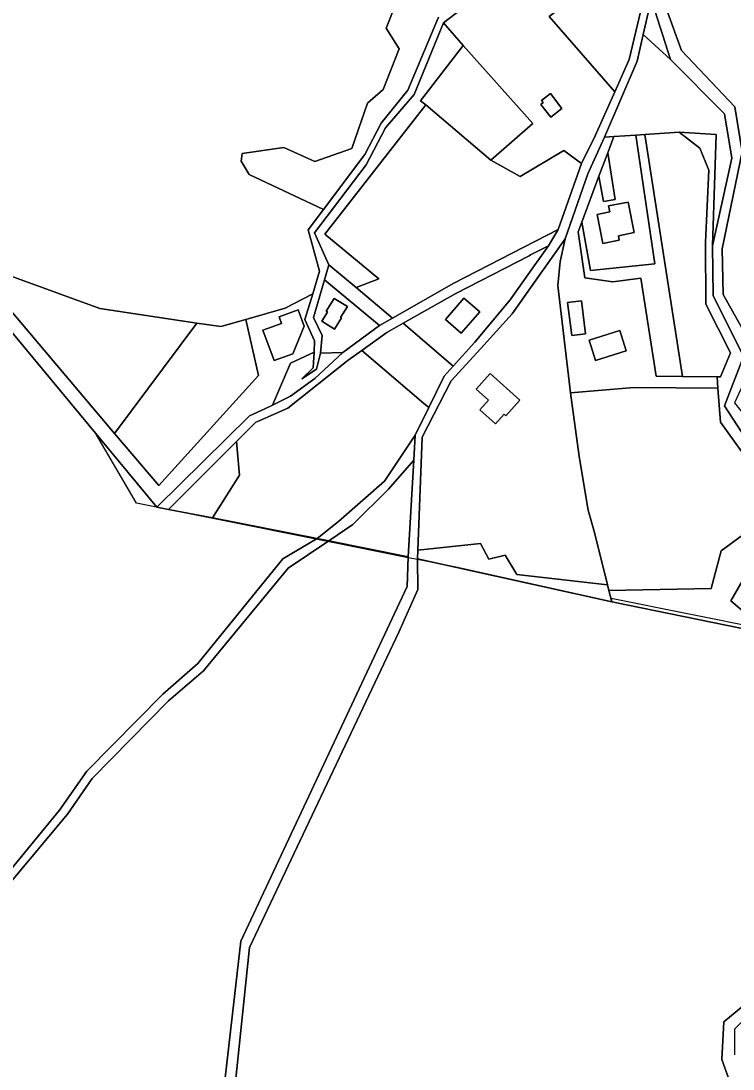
# Model space of a CAD drawing. Extents: x -477304 to -465429, y -1159113 to -1149210.
# Drawn here: x -474345.1 to -474089.5, y -1156273.9 to -1155897.7 of the extents above; entities that cross this region are included whole.
import ezdxf

# ---------------------------------------------------------------- set-up
doc = ezdxf.new("R2010")
doc.units = 0
for name, color, linetype in [('BPEJ_s', 7, 'Continuous'), ('orna_s', 7, 'Continuous'), ('ostatni_s', 7, 'Continuous'), ('PUPFL_s', 7, 'Continuous'), ('trav_porost_s', 7, 'Continuous'), ('voda_s', 7, 'Continuous'), ('zahrada_s', 7, 'Continuous')]:
    doc.layers.add(name, color=color, linetype=linetype)

msp = doc.modelspace()

# ---------------------------------------------------------------- linework, layer by layer
at = {"layer": 'BPEJ_s'}
msp.add_lwpolyline([(-474078.42, -1156116.06), (-474133.32, -1156105.02), (-474133.02, -1156106.15), (-474188.43, -1156093.93), (-474202.77, -1156091.05), (-474204.12, -1156090.77), (-474206.11, -1156090.37), (-474235.05, -1156084.55), (-474239.27, -1156083.7), (-474303.67, -1156070.75), (-474318.51, -1156045.42), (-474372.17, -1155980.73)], dxfattribs=at)
msp.add_lwpolyline([(-474078.42, -1156116.06), (-474133.32, -1156105.02), (-474133.02, -1156106.15), (-474188.43, -1156093.93), (-474202.77, -1156091.05), (-474204.12, -1156090.77), (-474206.11, -1156090.37), (-474235.05, -1156084.55), (-474239.27, -1156083.7), (-474303.67, -1156070.75), (-474318.51, -1156045.42), (-474372.17, -1155980.73)], dxfattribs=at)
at = {"layer": 'orna_s'}
for points in [[(-474099.26, -1155999.29), (-474090.47, -1156016.76), (-474094.08, -1156025.42), (-474095.26, -1156025.41), (-474107.67, -1156025.29), (-474121.14, -1155938.42), (-474108.81, -1155937.64), (-474101.46, -1155943.37), (-474098.2, -1155951.17), (-474099.36, -1155977.03)], [(-474311.51, -1156045.73), (-474281.98, -1156006.1), (-474273.39, -1156007.38), (-474264.4, -1156004.79), (-474259.79, -1156024.93), (-474295.63, -1156064.39)], [(-474093.83, -1156087.85), (-474097.37, -1156101.4), (-474134.07, -1156102.13), (-474134.57, -1156100.14), (-474139.26, -1156081.36), (-474141.55, -1156073.25), (-474144.72, -1156054.05), (-474147.81, -1156031.17), (-474125.17, -1156029.22), (-474095, -1156029.46), (-474093.99, -1156041.67), (-474081.49, -1156059.16), (-474080.26, -1156077.96)]]:
    msp.add_lwpolyline(points, close=True, dxfattribs=at)
at = {"layer": 'ostatni_s'}
for points in [[(-474117.63, -1155893.86), (-474111.91, -1155911.52), (-474121.74, -1155902.57), (-474118.85, -1155889.96), (-474120.3, -1155868.6), (-474116.43, -1155844.36), (-474114.78, -1155843.46), (-474115.36, -1155867.25)], [(-474074.59, -1155944.85), (-474086.25, -1155944.64), (-474088.88, -1155928.48), (-474108.08, -1155908.22), (-474113.38, -1155893.43), (-474110.96, -1155866.77), (-474110.05, -1155846.38), (-474104.91, -1155846.29), (-474085.68, -1155845.94)], [(-474126.77, -1155911.53), (-474132, -1155923.05), (-474155.47, -1155896.02), (-474144.97, -1155888.1), (-474138.64, -1155883.32), (-474133.08, -1155879.13), (-474130.7, -1155877.33), (-474123.76, -1155867.22), (-474122.01, -1155891.42)], [(-474158.25, -1155926.24), (-474155.03, -1155923.76), (-474150.93, -1155929.07), (-474154.98, -1155932.2), (-474158.51, -1155927.62), (-474157.68, -1155926.98)], [(-474094.08, -1156025.42), (-474090.47, -1156016.76), (-474099.26, -1155999.29), (-474099.36, -1155977.03), (-474098.2, -1155951.17), (-474101.46, -1155943.37), (-474108.81, -1155937.64), (-474095.63, -1155938.41), (-474096.85, -1155978.38), (-474096.66, -1155996.19), (-474085.74, -1156018.14), (-474092.55, -1156035.86), (-474069.92, -1156070.63), (-474090.35, -1156105.89), (-474076.32, -1156117.85), (-474133.02, -1156106.15), (-474134.07, -1156102.13), (-474097.37, -1156101.4), (-474093.83, -1156087.85), (-474080.26, -1156077.96), (-474081.49, -1156059.16), (-474093.99, -1156041.67), (-474095, -1156029.46), (-474095.26, -1156025.41)], [(-474131.81, -1155961.78), (-474136.01, -1155962.45), (-474137.64, -1155953.37), (-474134.5, -1155944.97)], [(-474127.12, -1155962.66), (-474124.99, -1155973.65), (-474130.65, -1155974.75), (-474130.34, -1155976.36), (-474136.29, -1155977.51), (-474138.33, -1155967.1), (-474133.76, -1155966.22), (-474134.19, -1155964.03)], [(-474211.72, -1156004.35), (-474189.76, -1155991.84), (-474152.29, -1155972.51), (-474155.78, -1155978.35), (-474162.2, -1155981.66), (-474162.74, -1155981.94), (-474188.99, -1155995.46), (-474207.91, -1156006.21), (-474213.76, -1156009.53), (-474222.71, -1156015.95), (-474227.62, -1156019.47), (-474249.3, -1156036.63), (-474259.63, -1156041.21), (-474260.77, -1156041.72), (-474267.69, -1156048.63), (-474292.09, -1156073.03), (-474296.29, -1156072.21), (-474263.03, -1156039.48), (-474257.62, -1156036.96), (-474254.78, -1156035.63), (-474248.4, -1156032.35), (-474239.64, -1156025.97), (-474229.63, -1156016.66), (-474216.45, -1156007.05)], [(-474230.37, -1156004.11), (-474230.11, -1156004.27), (-474232.56, -1156008.26), (-474237.09, -1156005.47), (-474235.05, -1156002.15), (-474235.56, -1156001.83), (-474232.74, -1155997.25), (-474227.96, -1156000.18)], [(-474192.78, -1156004.85), (-474186.1, -1155997.15), (-474180.45, -1156002.07), (-474187.14, -1156009.77)], [(-474148.93, -1155998.7), (-474143.9, -1155998.08), (-474142.44, -1156009.99), (-474147.4, -1156010.6)], [(-474254.26, -1156019.58), (-474258.24, -1156008.66), (-474251.54, -1156006.22), (-474252.39, -1156003.88), (-474245.58, -1156001.39), (-474243.44, -1156007.26), (-474247.56, -1156017.14)], [(-474127.87, -1156016.12), (-474138.87, -1156019.56), (-474141.17, -1156012.21), (-474130.17, -1156008.77)], [(-474180.38, -1156037.31), (-474177.28, -1156033.85), (-474181.76, -1156029.82), (-474176.73, -1156024.21), (-474166.02, -1156033.8), (-474171.03, -1156039.42), (-474171.69, -1156038.86), (-474174.78, -1156042.32)], [(-474238.79, -1156083.42), (-474231.12, -1156077.31), (-474214.66, -1156062.9), (-474203.56, -1156046.4), (-474204.11, -1156055.35), (-474213.16, -1156065.81), (-474225.94, -1156078.38), (-474234.63, -1156084.27)]]:
    msp.add_lwpolyline(points, close=True, dxfattribs=at)
for points in [[(-474274.31, -1156298.93), (-474266.23, -1156228.06), (-474206.47, -1156100.74), (-474206.1, -1156090.09), (-474204.11, -1156055.35), (-474203.56, -1156046.4), (-474198.7, -1156036.42), (-474193.24, -1156025.24), (-474189.93, -1156021.54), (-474182.24, -1156012.95), (-474169.47, -1155997.78), (-474160.26, -1155984.71), (-474159.91, -1155984.22), (-474155.78, -1155978.35), (-474152.29, -1155972.51), (-474143.96, -1155948.83), (-474138.96, -1155938.94), (-474132, -1155923.05), (-474126.77, -1155911.53), (-474122.01, -1155891.42)], [(-474118.85, -1155889.96), (-474121.74, -1155902.57), (-474123.91, -1155912.07), (-474135.68, -1155939.41), (-474141.6, -1155952.53), (-474149.82, -1155975.84), (-474157.56, -1155986.85), (-474157.91, -1155987.35), (-474168.8, -1156002.84), (-474180.04, -1156015.23), (-474190.71, -1156026.85), (-474201.14, -1156047.13), (-474202.65, -1156087.68), (-474202.77, -1156090.77), (-474202.71, -1156101.81), (-474209.49, -1156117.1), (-474263.12, -1156230.32), (-474270.29, -1156299.09)], [(-474406.97, -1156284.69), (-474385.73, -1156264.08), (-474375.17, -1156243.93), (-474373.46, -1156236.05), (-474351.52, -1156205.66), (-474331.23, -1156180.95), (-474321.41, -1156167.01), (-474294.16, -1156139.39), (-474281.62, -1156128.33), (-474251.16, -1156090.72), (-474238.79, -1156083.42), (-474234.63, -1156084.27), (-474249.25, -1156094.17), (-474279.61, -1156130.98), (-474292.14, -1156141.73), (-474319.5, -1156169.58), (-474328.35, -1156182.39), (-474349.04, -1156207.16), (-474370.95, -1156237.56), (-474372.41, -1156246.71), (-474383.82, -1156266.63), (-474403.52, -1156287.08)]]:
    msp.add_lwpolyline(points, dxfattribs=at)
at = {"layer": 'PUPFL_s'}
for points in [[(-474372.17, -1155980.73), (-474296.29, -1156072.21), (-474292.09, -1156073.03), (-474287.07, -1156074.01), (-474276.4, -1156076.09), (-474238.79, -1156083.42), (-474251.16, -1156090.72), (-474281.62, -1156128.33), (-474294.16, -1156139.39), (-474321.41, -1156167.01), (-474331.23, -1156180.95), (-474351.52, -1156205.66)], [(-474403.52, -1156287.08), (-474383.82, -1156266.63), (-474372.41, -1156246.71), (-474370.95, -1156237.56), (-474349.04, -1156207.16), (-474328.35, -1156182.39), (-474319.5, -1156169.58), (-474292.14, -1156141.73), (-474279.61, -1156130.98), (-474249.25, -1156094.17), (-474234.63, -1156084.27), (-474206.1, -1156090.09), (-474206.47, -1156100.74), (-474266.23, -1156228.06), (-474274.31, -1156298.93)], [(-474270.29, -1156299.09), (-474263.12, -1156230.32), (-474209.49, -1156117.1), (-474202.71, -1156101.81), (-474202.77, -1156090.77), (-474133.02, -1156106.15), (-474076.32, -1156117.85), (-474050.84, -1156171.12), (-474078.05, -1156232.64), (-474083.22, -1156249.04), (-474092.85, -1156257), (-474093.54, -1156270.48), (-474080.51, -1156306.81)]]:
    msp.add_lwpolyline(points, dxfattribs=at)
msp.add_lwpolyline([(-474266.64, -1156060.73), (-474276.4, -1156076.09), (-474287.07, -1156074.01), (-474292.09, -1156073.03), (-474267.69, -1156048.63), (-474267.45, -1156051.44)], close=True, dxfattribs=at)
at = {"layer": 'trav_porost_s'}
for points in [[(-474206.79, -1155882.11), (-474214.04, -1155900.22), (-474209.39, -1155907.71), (-474215.07, -1155922.26), (-474220.69, -1155927.13), (-474226.29, -1155943.45), (-474239.6, -1155948.13), (-474250.72, -1155943.04), (-474265.66, -1155945.2), (-474266.06, -1155947.94), (-474263.19, -1155952.75), (-474236.55, -1155965.39), (-474242.04, -1155972.66), (-474237.9, -1155987.5), (-474240.37, -1155995.62), (-474250.29, -1156000.73), (-474264.4, -1156004.79), (-474273.39, -1156007.38), (-474281.98, -1156006.1), (-474316.85, -1156000.92), (-474361.91, -1155984.48)], [(-474195.27, -1155896.32), (-474206.26, -1155922.54), (-474215.82, -1155934.3), (-474221.65, -1155945.63), (-474236.55, -1155965.39), (-474263.19, -1155952.75), (-474266.06, -1155947.94), (-474265.66, -1155945.2), (-474250.72, -1155943.04), (-474239.6, -1155948.13), (-474226.29, -1155943.45), (-474220.69, -1155927.13), (-474215.07, -1155922.26), (-474209.39, -1155907.71), (-474214.04, -1155900.22), (-474206.79, -1155882.11)]]:
    msp.add_lwpolyline(points, dxfattribs=at)
for points in [[(-474236.04, -1155974.21), (-474216.67, -1155990.28), (-474224.81, -1155993.35), (-474234.56, -1155985.16), (-474239.79, -1155973.71), (-474221.17, -1155949.32), (-474214.24, -1155936.01), (-474204.03, -1155924.07), (-474193.4, -1155898.32), (-474186.44, -1155906.43), (-474201.64, -1155926.28), (-474199.81, -1155927.83)], [(-474161.34, -1155934.47), (-474176.49, -1155947.6), (-474199.81, -1155927.83), (-474201.64, -1155926.28), (-474186.44, -1155906.43)], [(-474224.81, -1155993.35), (-474216.67, -1155990.28), (-474236.04, -1155974.21), (-474199.81, -1155927.83), (-474176.49, -1155947.6), (-474165.88, -1155953.46), (-474150.28, -1155944.15), (-474143.96, -1155948.83), (-474152.29, -1155972.51), (-474189.76, -1155991.84), (-474211.72, -1156004.35)], [(-474117.64, -1155984.85), (-474124.38, -1155938.63), (-474121.14, -1155938.42), (-474107.67, -1156025.29), (-474117.08, -1156025.21), (-474122.56, -1155989.97), (-474132.62, -1155991.29), (-474142.76, -1155989.92), (-474145.09, -1155973.34), (-474143.81, -1155969.9), (-474140.69, -1155987.3)], [(-474141.6, -1155952.53), (-474135.68, -1155939.41), (-474132.34, -1155939.17), (-474134.5, -1155944.97), (-474137.64, -1155953.37), (-474143.81, -1155969.9), (-474145.09, -1155973.34), (-474142.76, -1155989.92), (-474132.62, -1155991.29), (-474122.56, -1155989.97), (-474117.08, -1156025.21), (-474107.67, -1156025.29), (-474095.26, -1156025.41), (-474095, -1156029.46), (-474125.17, -1156029.22), (-474147.81, -1156031.17), (-474152.36, -1155992.58), (-474151.56, -1155984.02), (-474149.82, -1155975.84)], [(-474134.5, -1155944.97), (-474132.34, -1155939.17), (-474124.38, -1155938.63), (-474117.64, -1155984.85), (-474140.69, -1155987.3), (-474143.81, -1155969.9), (-474137.64, -1155953.37), (-474136.01, -1155962.45), (-474131.81, -1155961.78)], [(-474084.29, -1156024.67), (-474080.69, -1156017.86), (-474093.09, -1155995.9), (-474093.46, -1155979.5), (-474086.25, -1155944.64), (-474074.59, -1155944.85), (-474072.31, -1155960.83), (-474073.06, -1155965.82), (-474077.2, -1155975.46), (-474080.32, -1155986.69), (-474080.98, -1155992.5), (-474080.33, -1155999.37), (-474076.18, -1156008.72), (-474067.6, -1156015.73), (-474066.93, -1156022.61), (-474076.61, -1156023.63)], [(-474136.29, -1155977.51), (-474130.34, -1155976.36), (-474130.65, -1155974.75), (-474124.99, -1155973.65), (-474127.12, -1155962.66), (-474134.19, -1155964.03), (-474133.76, -1155966.22), (-474138.33, -1155967.1)], [(-474151.56, -1155984.02), (-474152.36, -1155992.58), (-474147.81, -1156031.17), (-474144.72, -1156054.05), (-474141.55, -1156073.25), (-474139.26, -1156081.36), (-474134.57, -1156100.14), (-474167.1, -1156096.42), (-474171.26, -1156089.42), (-474177.22, -1156090.85), (-474180.15, -1156085.2), (-474202.65, -1156087.68), (-474201.14, -1156047.13), (-474190.71, -1156026.85), (-474180.04, -1156015.23), (-474168.8, -1156002.84), (-474157.91, -1155987.35), (-474157.56, -1155986.85), (-474149.82, -1155975.84)], [(-474182.24, -1156012.95), (-474189.93, -1156021.54), (-474207.91, -1156006.21), (-474188.99, -1155995.46), (-474162.74, -1155981.94), (-474162.2, -1155981.66), (-474155.78, -1155978.35), (-474159.91, -1155984.22), (-474160.26, -1155984.71), (-474169.47, -1155997.78)], [(-474248.39, -1156020.46), (-474253.73, -1156033.14), (-474254.78, -1156035.63), (-474257.62, -1156036.96), (-474263.03, -1156039.48), (-474296.29, -1156072.21), (-474372.17, -1155980.73), (-474364.01, -1155983.71), (-474311.51, -1156045.73), (-474295.63, -1156064.39), (-474259.79, -1156024.93), (-474264.4, -1156004.79), (-474250.29, -1156000.73), (-474240.37, -1155995.62), (-474243.2, -1156004.89), (-474239.74, -1156012.49), (-474239.83, -1156016.58)], [(-474316.85, -1156000.92), (-474281.98, -1156006.1), (-474311.51, -1156045.73), (-474364.01, -1155983.71), (-474361.91, -1155984.48)], [(-474224.81, -1155993.35), (-474211.72, -1156004.35), (-474216.45, -1156007.05), (-474236.13, -1155990.57), (-474234.56, -1155985.16)], [(-474192.78, -1156004.85), (-474187.14, -1156009.77), (-474180.45, -1156002.07), (-474186.1, -1155997.15)], [(-474147.4, -1156010.6), (-474142.44, -1156009.99), (-474143.9, -1155998.08), (-474148.93, -1155998.7)], [(-474251.54, -1156006.22), (-474258.24, -1156008.66), (-474254.26, -1156019.58), (-474247.56, -1156017.14), (-474243.44, -1156007.26), (-474245.58, -1156001.39), (-474252.39, -1156003.88)], [(-474200.62, -1156034.82), (-474222.71, -1156015.95), (-474213.76, -1156009.53), (-474207.91, -1156006.21), (-474189.93, -1156021.54), (-474193.24, -1156025.24), (-474198.7, -1156036.42)], [(-474138.87, -1156019.56), (-474127.87, -1156016.12), (-474130.17, -1156008.77), (-474141.17, -1156012.21)], [(-474238.79, -1156083.42), (-474276.4, -1156076.09), (-474266.64, -1156060.73), (-474267.45, -1156051.44), (-474267.69, -1156048.63), (-474260.77, -1156041.72), (-474259.63, -1156041.21), (-474249.3, -1156036.63), (-474227.62, -1156019.47), (-474222.71, -1156015.95), (-474200.62, -1156034.82), (-474198.7, -1156036.42), (-474203.56, -1156046.4), (-474214.66, -1156062.9), (-474231.12, -1156077.31)], [(-474248.4, -1156032.35), (-474254.78, -1156035.63), (-474253.73, -1156033.14), (-474248.39, -1156020.46), (-474239.83, -1156016.58), (-474240.25, -1156022.2), (-474244.29, -1156026.12), (-474239.06, -1156022.68), (-474237.59, -1156016.97), (-474229.63, -1156016.66), (-474239.64, -1156025.97)], [(-474174.78, -1156042.32), (-474171.69, -1156038.86), (-474171.03, -1156039.42), (-474166.02, -1156033.8), (-474176.73, -1156024.21), (-474181.76, -1156029.82), (-474177.28, -1156033.85), (-474180.38, -1156037.31)], [(-474234.63, -1156084.27), (-474225.94, -1156078.38), (-474213.16, -1156065.81), (-474204.11, -1156055.35), (-474206.1, -1156090.09)], [(-474134.07, -1156102.13), (-474133.02, -1156106.15), (-474202.77, -1156090.77), (-474202.65, -1156087.68), (-474180.15, -1156085.2), (-474177.22, -1156090.85), (-474171.26, -1156089.42), (-474167.1, -1156096.42), (-474134.57, -1156100.14)]]:
    msp.add_lwpolyline(points, close=True, dxfattribs=at)
at = {"layer": 'voda_s'}
for points in [[(-474173.76, -1155883.17), (-474193.4, -1155898.32), (-474204.03, -1155924.07), (-474214.24, -1155936.01), (-474221.17, -1155949.32), (-474239.79, -1155973.71), (-474234.56, -1155985.16)], [(-474234.56, -1155985.16), (-474236.13, -1155990.57), (-474240.07, -1156004.11), (-474236.98, -1156010.61), (-474237.59, -1156016.97), (-474239.06, -1156022.68), (-474244.29, -1156026.12), (-474240.25, -1156022.2), (-474239.83, -1156016.58), (-474239.74, -1156012.49), (-474243.2, -1156004.89), (-474240.37, -1155995.62), (-474237.9, -1155987.5), (-474242.04, -1155972.66), (-474236.55, -1155965.39), (-474221.65, -1155945.63), (-474215.82, -1155934.3), (-474206.26, -1155922.54), (-474195.27, -1155896.32)], [(-474080.51, -1156306.81), (-474093.54, -1156270.48), (-474092.85, -1156257), (-474083.22, -1156249.04), (-474078.05, -1156232.64), (-474050.84, -1156171.12), (-474076.32, -1156117.85), (-474090.35, -1156105.89), (-474069.92, -1156070.63), (-474092.55, -1156035.86), (-474085.74, -1156018.14), (-474096.66, -1155996.19), (-474096.85, -1155978.38), (-474090, -1155946.92), (-474092.54, -1155931.01), (-474111.91, -1155911.52), (-474117.63, -1155893.86)], [(-474113.38, -1155893.43), (-474108.08, -1155908.22), (-474088.88, -1155928.48), (-474086.25, -1155944.64), (-474093.46, -1155979.5), (-474093.09, -1155995.9), (-474080.69, -1156017.86), (-474084.29, -1156024.67), (-474089.05, -1156034.8), (-474063.61, -1156066.54), (-474063.14, -1156072.7), (-474086.34, -1156104.57), (-474072.35, -1156117.95), (-474048.4, -1156164.67), (-474045.74, -1156169.86), (-474063.43, -1156215.03), (-474076.05, -1156236.2), (-474079.39, -1156250.19), (-474088.95, -1156259.61), (-474089.05, -1156268.87)]]:
    msp.add_lwpolyline(points, dxfattribs=at)
at = {"layer": 'zahrada_s'}
for points in [[(-474176.49, -1155947.6), (-474161.34, -1155934.47), (-474186.44, -1155906.43), (-474193.4, -1155898.32), (-474173.76, -1155883.17), (-474159.62, -1155878.28), (-474150.74, -1155879.78), (-474141.41, -1155871.8), (-474128.3, -1155866.74), (-474123.76, -1155867.22), (-474130.7, -1155877.33), (-474133.08, -1155879.13), (-474138.64, -1155883.32), (-474144.97, -1155888.1), (-474155.47, -1155896.02), (-474132, -1155923.05), (-474138.96, -1155938.94), (-474143.96, -1155948.83), (-474150.28, -1155944.15), (-474165.88, -1155953.46)], [(-474096.85, -1155978.38), (-474095.63, -1155938.41), (-474108.81, -1155937.64), (-474121.14, -1155938.42), (-474124.38, -1155938.63), (-474132.34, -1155939.17), (-474135.68, -1155939.41), (-474123.91, -1155912.07), (-474121.74, -1155902.57), (-474111.91, -1155911.52), (-474092.54, -1155931.01), (-474090, -1155946.92)], [(-474150.93, -1155929.07), (-474155.03, -1155923.76), (-474158.25, -1155926.24), (-474157.68, -1155926.98), (-474158.51, -1155927.62), (-474154.98, -1155932.2)], [(-474236.13, -1155990.57), (-474216.45, -1156007.05), (-474229.63, -1156016.66), (-474237.59, -1156016.97), (-474236.98, -1156010.61), (-474240.07, -1156004.11)], [(-474235.05, -1156002.15), (-474237.09, -1156005.47), (-474232.56, -1156008.26), (-474230.11, -1156004.27), (-474230.37, -1156004.11), (-474227.96, -1156000.18), (-474232.74, -1155997.25), (-474235.56, -1156001.83)]]:
    msp.add_lwpolyline(points, close=True, dxfattribs=at)

doc.saveas('drawing.dxf')
